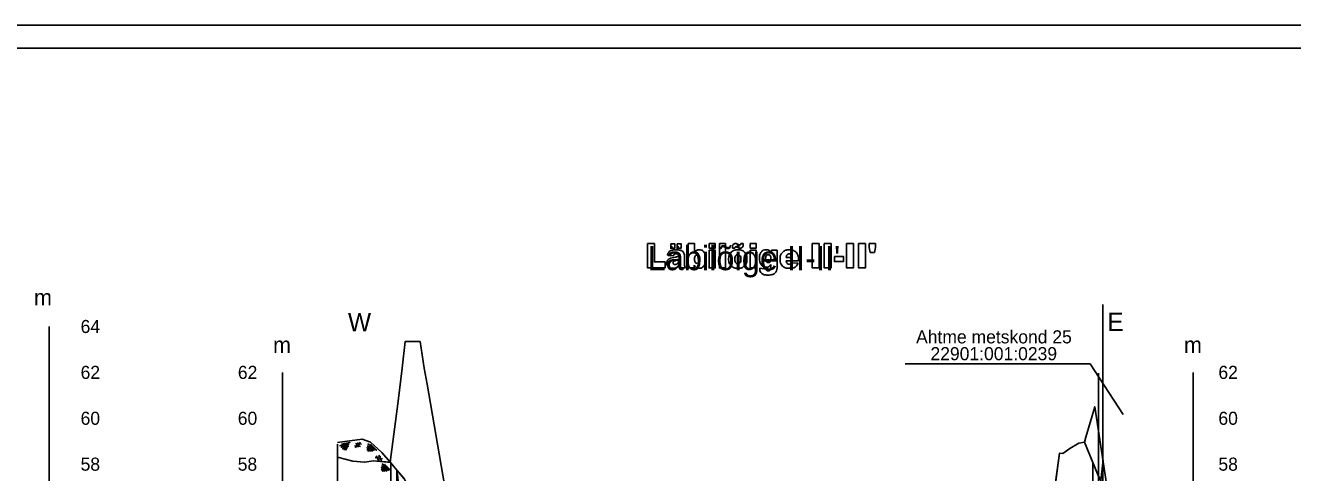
# Model space of a CAD drawing. Extents: x 700746 to 706058, y 6570320 to 6580460.
# Drawn here: x 704524 to 705075, y 6576554 to 6576749 of the extents above; entities that cross this region are included whole.
import ezdxf

# ---------------------------------------------------------------- set-up
doc = ezdxf.new("R2010")
doc.units = 0
for name, color, linetype in [('ABIJOONIS', 7, 'Continuous'), ('Default', 7, 'Continuous'), ('illumineerimisjooned', 7, 'Continuous'), ('kataster', 7, 'Continuous'), ('Kataster tekst', 7, 'Continuous'), ('Lõige', 7, 'Continuous'), ('Maapind', 7, 'Continuous'), ('mõõtpost parem', 7, 'Continuous'), ('mõõtpost vasak', 7, 'Continuous'), ('PIIR', 7, 'Continuous'), ('Plokid', 7, 'Continuous'), ('Täide', 7, 'Continuous'), ('vahekiht', 7, 'Continuous'), ('VORMISTUS', 7, 'Continuous')]:
    doc.layers.add(name, color=color, linetype=linetype)

msp = doc.modelspace()

# ---------------------------------------------------------------- linework, layer by layer
at = {"layer": 'ABIJOONIS'}
msp.add_lwpolyline([(703946.83, 6576748.7), (705626.83, 6576748.7), (705626.83, 6575528.7), (703946.83, 6575528.7), (703946.83, 6576748.7)], dxfattribs=at)
at = {"layer": 'Default'}
for points in [[(704961.74, 6576475.94), (704973.67, 6576562.25), (704975.21, 6576562.09), (704978.25, 6576564.24), (704982.18, 6576566.64), (704984.6, 6576567.05), (704990.26, 6576553.3)], [(704659.44, 6576560.54), (704666.09, 6576558.81), (704671.23, 6576558.28), (704675.15, 6576558.98), (704682.32, 6576558.4), (704688.39, 6576551.15)]]:
    msp.add_lwpolyline(points, dxfattribs=at)
at = {"layer": 'illumineerimisjooned'}
for p, q in [((704990.62, 6576567.06), (704990.62, 6576597.06)), ((704990.61, 6576279.37), (704990.61, 6576567.03))]:
    msp.add_line(p, q, dxfattribs=at)
at = {"layer": 'kataster'}
msp.add_line((704992.61, 6576597.09), (704992.61, 6576627.09), dxfattribs=at)
msp.add_lwpolyline([(704906.57, 6576601.26), (704986.99, 6576601.26), (705001.48, 6576579.09)], dxfattribs=at)
at = {"layer": 'Lõige'}
for points in [[(704794.38, 6576653.6), (704797.35, 6576653.6), (704797.35, 6576645.61), (704801.98, 6576645.61), (704801.98, 6576643), (704794.38, 6576643), (704794.38, 6576653.6)], [(704804.57, 6576653.46), (704806.27, 6576653.46), (704806.27, 6576651.65), (704804.57, 6576651.65), (704804.57, 6576653.46)], [(704807.34, 6576653.46), (704809.06, 6576653.46), (704809.06, 6576651.65), (704807.34, 6576651.65), (704807.34, 6576653.46)], [(704812.13, 6576653.6), (704814.82, 6576653.6), (704814.82, 6576649.93)], [(704814.62, 6576644.14), (704814.62, 6576643), (704812.13, 6576643), (704812.13, 6576653.6)], [(704821.17, 6576653.6), (704823.84, 6576653.6), (704823.84, 6576651.6), (704821.17, 6576651.6), (704821.17, 6576653.6)], [(704825.63, 6576653.6), (704828.3, 6576653.6), (704828.3, 6576643), (704825.63, 6576643), (704825.63, 6576653.6)], [(704832.35, 6576651.62), (704831.32, 6576651.62)], [(704835, 6576653.61), (704836.03, 6576653.61)], [(704839.06, 6576653.6), (704841.73, 6576653.6), (704841.73, 6576651.6), (704839.06, 6576651.6), (704839.06, 6576653.6)], [(704866.11, 6576653.6), (704869.08, 6576653.6), (704869.08, 6576643), (704866.11, 6576643), (704866.11, 6576653.6)], [(704871.33, 6576653.6), (704874.3, 6576653.6), (704874.3, 6576643), (704871.33, 6576643), (704871.33, 6576653.6)], [(704881.02, 6576653.6), (704884, 6576653.6), (704884, 6576643), (704881.02, 6576643), (704881.02, 6576653.6)], [(704886.24, 6576653.6), (704889.22, 6576653.6), (704889.22, 6576643), (704886.24, 6576643), (704886.24, 6576653.6)], [(704890.92, 6576653.6), (704893.58, 6576653.6), (704893.58, 6576651.85), (704893.16, 6576649.71), (704891.35, 6576649.71), (704890.92, 6576651.85), (704890.92, 6576653.6)], [(704805.6, 6576648.19), (704803.05, 6576648.48)], [(704807.9, 6576646.18), (704807.9, 6576646.65)], [(704810.5, 6576648.03), (704810.5, 6576644.64)], [(704821.17, 6576650.69), (704823.84, 6576650.69), (704823.84, 6576643), (704821.17, 6576643), (704821.17, 6576650.69)], [(704839.06, 6576650.69), (704841.73, 6576650.69), (704841.73, 6576643), (704839.06, 6576643), (704839.06, 6576650.69)], [(704848.27, 6576650.69), (704850.77, 6576650.69), (704850.77, 6576643.43), (704850.78, 6576643.09)], [(704848.27, 6576649.55), (704848.27, 6576650.69)], [(704860.11, 6576646.11), (704854.77, 6576646.11)], [(704854.78, 6576647.52), (704857.39, 6576647.52)], [(704860.11, 6576646.45), (704860.11, 6576646.11)], [(704875.74, 6576648), (704879.63, 6576648), (704879.63, 6576645.73), (704875.74, 6576645.73), (704875.74, 6576648)], [(704810.84, 6576643), (704808.34, 6576643)], [(704843.32, 6576642.83), (704845.9, 6576642.5)], [(704848.08, 6576643.26), (704848.08, 6576644.42)], [(704857.34, 6576645.26), (704859.96, 6576644.99)]]:
    msp.add_lwpolyline(points, dxfattribs=at)
for points in [[(704831.32, 6576651.62), (704831.31, 6576651.8), (704831.31, 6576651.93), (704831.31, 6576652.7), (704831.7, 6576653.16), (704832.09, 6576653.61), (704832.62, 6576653.61), (704832.85, 6576653.61), (704833.05, 6576653.56), (704833.25, 6576653.5), (704833.8, 6576653.24), (704834.34, 6576652.99), (704834.59, 6576652.99), (704834.77, 6576652.99), (704834.88, 6576653.12), (704834.98, 6576653.26), (704835, 6576653.61)], [(704836.03, 6576653.61), (704836.04, 6576653.43), (704836.04, 6576653.29), (704836.04, 6576652.49), (704835.67, 6576652.04), (704835.31, 6576651.6), (704834.73, 6576651.6), (704834.31, 6576651.6), (704833.46, 6576651.99), (704832.95, 6576652.22), (704832.75, 6576652.22), (704832.56, 6576652.22), (704832.46, 6576652.09), (704832.35, 6576651.96), (704832.35, 6576651.62)], [(704808.34, 6576643), (704808.19, 6576643.3), (704808.14, 6576643.45), (704808.09, 6576643.61), (704808.05, 6576643.94), (704807.53, 6576643.39), (704807.01, 6576643.15), (704806.3, 6576642.83), (704805.37, 6576642.83), (704804.12, 6576642.83), (704803.48, 6576643.47), (704802.83, 6576644.1), (704802.83, 6576645.03), (704802.83, 6576645.91), (704803.3, 6576646.47), (704803.76, 6576647.03), (704805.01, 6576647.31), (704806.51, 6576647.64), (704806.96, 6576647.77), (704807.4, 6576647.91), (704807.9, 6576648.12), (704807.9, 6576648.67), (704807.7, 6576648.89), (704807.49, 6576649.1), (704806.99, 6576649.1), (704806.33, 6576649.1), (704806.01, 6576648.87), (704805.75, 6576648.69), (704805.6, 6576648.19)], [(704803.05, 6576648.48), (704803.19, 6576649.22), (704803.46, 6576649.65), (704803.73, 6576650.07), (704804.24, 6576650.39), (704804.61, 6576650.61), (704805.25, 6576650.74), (704805.89, 6576650.86), (704806.64, 6576650.86), (704807.83, 6576650.86), (704808.56, 6576650.71), (704809.29, 6576650.56), (704809.77, 6576650.09), (704810.11, 6576649.77), (704810.31, 6576649.17), (704810.5, 6576648.57), (704810.5, 6576648.03)], [(704807.9, 6576646.65), (704807.35, 6576646.43), (704806.75, 6576646.26), (704805.94, 6576646.02), (704805.73, 6576645.79), (704805.5, 6576645.55), (704805.5, 6576645.25), (704805.5, 6576644.9), (704805.72, 6576644.68), (704805.94, 6576644.46), (704806.37, 6576644.46), (704806.81, 6576644.46), (704807.2, 6576644.7), (704807.58, 6576644.94), (704807.74, 6576645.28), (704807.9, 6576645.63), (704807.9, 6576646.18)], [(704814.82, 6576649.93), (704815.22, 6576650.39), (704815.73, 6576650.63), (704816.23, 6576650.86), (704816.85, 6576650.86), (704818.12, 6576650.86), (704818.95, 6576649.85), (704819.78, 6576648.84), (704819.78, 6576646.95), (704819.78, 6576645.69), (704819.4, 6576644.74), (704819.02, 6576643.78), (704818.35, 6576643.3), (704817.68, 6576642.83), (704816.86, 6576642.83), (704816.16, 6576642.83), (704815.58, 6576643.16), (704815.14, 6576643.42), (704814.62, 6576644.14)], [(704814.8, 6576646.86), (704814.8, 6576645.87), (704815.14, 6576645.43), (704815.47, 6576644.98), (704815.99, 6576644.98), (704816.46, 6576644.98), (704816.79, 6576645.42), (704817.11, 6576645.86), (704817.11, 6576646.89), (704817.11, 6576647.8), (704816.79, 6576648.23), (704816.48, 6576648.66), (704816.03, 6576648.66), (704815.48, 6576648.66), (704815.14, 6576648.21), (704814.8, 6576647.77), (704814.8, 6576646.86)], [(704829.69, 6576646.82), (704829.69, 6576648.58), (704830.76, 6576649.72), (704831.83, 6576650.86), (704833.66, 6576650.86), (704835.74, 6576650.86), (704836.81, 6576649.52), (704837.67, 6576648.44), (704837.67, 6576646.87), (704837.67, 6576645.09), (704836.6, 6576643.96), (704835.54, 6576642.83), (704833.66, 6576642.83), (704831.99, 6576642.83), (704830.95, 6576643.77), (704829.69, 6576644.93), (704829.69, 6576646.82)], [(704832.36, 6576646.83), (704832.36, 6576645.8), (704832.73, 6576645.31), (704833.11, 6576644.82), (704833.68, 6576644.82), (704834.25, 6576644.82), (704834.62, 6576645.3), (704834.99, 6576645.79), (704834.99, 6576646.86), (704834.99, 6576647.85), (704834.62, 6576648.34), (704834.24, 6576648.83), (704833.69, 6576648.83), (704833.11, 6576648.83), (704832.73, 6576648.33), (704832.36, 6576647.84), (704832.36, 6576646.83)], [(704848.08, 6576644.42), (704847.69, 6576643.9), (704847.3, 6576643.67), (704846.68, 6576643.31), (704845.97, 6576643.31), (704844.58, 6576643.31), (704843.72, 6576644.66), (704843.11, 6576645.61), (704843.11, 6576647.18), (704843.11, 6576648.98), (704843.9, 6576649.92), (704844.68, 6576650.86), (704845.95, 6576650.86), (704846.76, 6576650.86), (704847.29, 6576650.56), (704847.81, 6576650.25), (704848.27, 6576649.55)], [(704845.77, 6576646.96), (704845.77, 6576646.12), (704846.09, 6576645.72), (704846.41, 6576645.32), (704846.93, 6576645.32), (704847.43, 6576645.32), (704847.76, 6576645.74), (704848.1, 6576646.15), (704848.1, 6576646.99), (704848.1, 6576647.83), (704847.75, 6576648.28), (704847.4, 6576648.73), (704846.89, 6576648.73), (704846.38, 6576648.73), (704846.07, 6576648.32), (704845.77, 6576647.91), (704845.77, 6576646.96)], [(704859.96, 6576644.99), (704859.36, 6576643.84), (704858.51, 6576643.33), (704857.66, 6576642.83), (704856.06, 6576642.83), (704854.68, 6576642.83), (704853.89, 6576643.26), (704853.1, 6576643.69), (704852.58, 6576644.63), (704852.05, 6576645.56), (704852.05, 6576646.83), (704852.05, 6576648.63), (704853.1, 6576649.74), (704854.14, 6576650.86), (704855.98, 6576650.86), (704857.48, 6576650.86), (704858.34, 6576650.36), (704859.21, 6576649.86), (704859.66, 6576648.91), (704860.11, 6576647.97), (704860.11, 6576646.45)], [(704854.77, 6576646.11), (704854.84, 6576645.4), (704855.12, 6576645.05), (704855.5, 6576644.55), (704856.13, 6576644.55), (704856.52, 6576644.55), (704856.87, 6576644.77), (704857.09, 6576644.91), (704857.34, 6576645.26)], [(704857.39, 6576647.52), (704857.32, 6576648.38), (704856.98, 6576648.75), (704856.64, 6576649.11), (704856.1, 6576649.11), (704855.46, 6576649.11), (704855.08, 6576648.56), (704854.84, 6576648.21), (704854.78, 6576647.52)], [(704810.5, 6576644.64), (704810.5, 6576644.1), (704810.57, 6576643.79), (704810.63, 6576643.48), (704810.84, 6576643)], [(704850.78, 6576643.09), (704850.78, 6576642.37), (704850.5, 6576641.72), (704850.22, 6576641.06), (704849.76, 6576640.66), (704849.3, 6576640.25), (704848.59, 6576640.07), (704847.88, 6576639.89), (704846.96, 6576639.89), (704844.87, 6576639.89), (704844.09, 6576640.58), (704843.3, 6576641.28), (704843.3, 6576642.44), (704843.3, 6576642.58), (704843.32, 6576642.83)], [(704845.9, 6576642.5), (704846, 6576642.11), (704846.2, 6576641.96), (704846.49, 6576641.74), (704846.94, 6576641.74), (704847.51, 6576641.74), (704847.8, 6576642.08), (704848.08, 6576642.41), (704848.08, 6576643.26)]]:
    msp.add_open_spline(points, degree=3, dxfattribs=at)
at = {"layer": 'Maapind'}
for points in [[(704659.44, 6576566.92), (704670.15, 6576568.37), (704673.78, 6576567.02), (704678.75, 6576562.54), (704682.32, 6576558.41), (704685.84, 6576584.98), (704687.55, 6576599.37), (704688.84, 6576610.87), (704695.36, 6576610.87), (704697.17, 6576599.37)], [(704984.6, 6576567.03), (704985.12, 6576569.28), (704989.01, 6576582.46), (704994.13, 6576548.92), (704995.01, 6576543.28), (704999.01, 6576542.12), (705007.83, 6576537.5)], [(704659.44, 6576566.92), (704659.44, 6576566.92)]]:
    msp.add_lwpolyline(points, dxfattribs=at)
at = {"layer": 'mõõtpost parem'}
for p, q in [((704533.89, 6576237.47), (704533.89, 6576617.47)), ((705031.91, 6576237.47), (705031.91, 6576597.47))]:
    msp.add_line(p, q, dxfattribs=at)
at = {"layer": 'mõõtpost vasak'}
msp.add_line((704635.44, 6576237.47), (704635.44, 6576597.47), dxfattribs=at)
at = {"layer": 'PIIR'}
for p, q in [((704992.61, 6576279.37), (704992.61, 6576597.09)), ((704992.61, 6576555.88), (704992.61, 6576558.88)), ((704684.59, 6576300.19), (704685.24, 6576555.15))]:
    msp.add_line(p, q, dxfattribs=at)
at = {"layer": 'Plokid'}
for p, q in [((704682.59, 6576299.82), (704682.59, 6576558.2)), ((704988.61, 6576279.37), (704988.23, 6576558.24))]:
    msp.add_line(p, q, dxfattribs=at)
for points in [[(704947.22, 6576419.7), (704947.91, 6576416.89), (704948.82, 6576417.12), (704951.23, 6576420.75), (704953.68, 6576423.89), (704957.31, 6576443.81), (704959.46, 6576457.05), (704961.74, 6576475.94), (704973.67, 6576562.25), (704975.21, 6576562.09), (704978.25, 6576564.24), (704982.18, 6576566.64), (704984.6, 6576567.05), (704988.23, 6576558.24)], [(704659.44, 6576560.54), (704666.09, 6576558.81), (704671.23, 6576558.28), (704675.15, 6576558.98), (704682.59, 6576558.2)]]:
    msp.add_lwpolyline(points, dxfattribs=at)
at = {"layer": 'Täide'}
for p, q in [((704672.04, 6576566.82), (704672.04, 6576566.82)), ((704978.25, 6576564.24), (704975.21, 6576562.09)), ((704984.6, 6576567.04), (704984.61, 6576567.03)), ((704984.61, 6576567.03), (704984.6, 6576567.03)), ((704666.09, 6576558.81), (704659.44, 6576560.54)), ((704659.44, 6576560.54), (704659.44, 6576300.8)), ((704680.42, 6576557.62), (704680.42, 6576557.62)), ((704682.32, 6576558.41), (704682.59, 6576558.2)), ((704688.39, 6576551.15), (704682.32, 6576558.4)), ((704682.59, 6576558.2), (704682.59, 6576558.08)), ((704682.59, 6576558.08), (704685.24, 6576554.92)), ((704685.24, 6576554.92), (704685.24, 6576555.15)), ((704685.24, 6576555.15), (704685.27, 6576554.88))]:
    msp.add_line(p, q, dxfattribs=at)
for points in [[(704697.17, 6576599.37), (704695.36, 6576610.87), (704688.84, 6576610.87), (704687.55, 6576599.37), (704685.84, 6576584.98), (704682.32, 6576558.41)], [(704714.22, 6576500.39), (704698.51, 6576592.3), (704697.17, 6576599.37)], [(704994.13, 6576548.92), (704989.01, 6576582.46), (704985.12, 6576569.28), (704984.6, 6576567.04)], [(704659.44, 6576566.21), (704659.44, 6576247.37), (704659.44, 6576239.37), (704659.44, 6576239.37)], [(704661.18, 6576566.22), (704664.84, 6576566.86), (704660.5, 6576565.42), (704664.28, 6576565.98), (704661.09, 6576564.83), (704664.19, 6576565.25), (704661.64, 6576564.21), (704663.68, 6576564.53), (704662.28, 6576563.84), (704663.47, 6576563.81)], [(704666.82, 6576565.42), (704667.61, 6576565.34), (704667.27, 6576564.57)], [(704668.41, 6576564.81), (704668.37, 6576565.12), (704668.43, 6576565.26), (704667.61, 6576565.34), (704668.09, 6576566.39), (704667.26, 6576566.5)], [(704668.31, 6576566.89), (704668.09, 6576566.39), (704668.93, 6576566.27), (704669.91, 6576566.13)], [(704669.3, 6576567.06), (704668.93, 6576566.27), (704668.43, 6576565.26), (704669.47, 6576565.15)], [(704673.72, 6576566.18), (704676.34, 6576563.55), (704672.67, 6576566.29), (704675.29, 6576563.5), (704672.52, 6576565.46), (704674.64, 6576563.17), (704672.33, 6576564.65), (704673.76, 6576563.17), (704672.39, 6576563.92), (704673.05, 6576562.93)], [(704984.6, 6576567.03), (704982.18, 6576566.63), (704978.25, 6576564.24)], [(704995.01, 6576543.28), (704990.26, 6576553.3), (704984.61, 6576567.03)], [(704984.61, 6576567.03), (704990.26, 6576553.3), (704995.01, 6576543.28)], [(704682.32, 6576558.4), (704675.15, 6576558.98), (704671.23, 6576558.28), (704666.09, 6576558.81)], [(704676.29, 6576561.1), (704676.67, 6576560.41), (704675.85, 6576560.25)], [(704676.7, 6576559.45), (704676.93, 6576559.66), (704677.07, 6576559.68), (704676.67, 6576560.41), (704677.8, 6576560.62), (704677.42, 6576561.36)], [(704679.05, 6576560), (704678.19, 6576559.86), (704677.07, 6576559.68), (704677.58, 6576558.78)], [(704678.34, 6576560.72), (704677.8, 6576560.62), (704678.19, 6576559.86), (704678.64, 6576558.97)], [(704679.92, 6576557.48), (704682.54, 6576554.85), (704678.87, 6576557.59), (704681.49, 6576554.81), (704678.72, 6576556.76), (704680.84, 6576554.47), (704678.53, 6576555.95), (704679.95, 6576554.47), (704678.59, 6576555.22), (704679.25, 6576554.23)], [(704975.21, 6576562.09), (704973.67, 6576562.25), (704962.4, 6576476.64), (704961.45, 6576470)], [(704685.27, 6576554.88), (704688.39, 6576551.16), (704688.99, 6576550.06)]]:
    msp.add_lwpolyline(points, dxfattribs=at)
at = {"layer": 'vahekiht'}
for points in [[(704992.67, 6576559.24), (704975.77, 6576413.58), (704928.84, 6576263.23)], [(704685.24, 6576555.15), (704702.09, 6576413.66), (704744.2, 6576290.69)]]:
    msp.add_lwpolyline(points, dxfattribs=at)
at = {"layer": 'VORMISTUS'}
msp.add_lwpolyline([(703986.83, 6575538.7), (705616.83, 6575538.7), (705616.83, 6576738.7), (703986.83, 6576738.7)], close=True, dxfattribs=at)

# ---------------------------------------------------------------- texts
at = {"layer": 'Kataster tekst'}
for s, p in [('Ahtme metskond 25', (704911.27, 6576610.1)), ('22901:001:0239', (704917.54, 6576602.77))]:
    msp.add_text(s, height=5.7, dxfattribs=at).set_placement(p)
at = {"layer": 'Lõige'}
msp.add_text("Läbilõige II-II'", height=10.6, dxfattribs=at).set_placement((704794.4, 6576641.99))
at = {"layer": 'mõõtpost parem'}
for s, height, p in [('m', 7, (704527.31, 6576626.64)), ('64', 5.7, (704547.59, 6576614.62)), ('W', 8, (704663.96, 6576615.41)), ('E', 8, (704994.49, 6576615.5)), ('m', 7, (704631.37, 6576605.94)), ('m', 7, (705027.88, 6576605.97)), ('62', 5.7, (704547.59, 6576594.62)), ('62', 5.7, (705042.87, 6576594.62)), ('62', 5.7, (705042.87, 6576594.62)), ('60', 5.7, (704547.59, 6576574.62)), ('60', 5.7, (705042.87, 6576574.62)), ('58', 5.7, (704547.59, 6576554.62)), ('58', 5.7, (705042.87, 6576554.62))]:
    msp.add_text(s, height=height, dxfattribs=at).set_placement(p)
at = {"layer": 'mõõtpost vasak'}
for s, p in [('62', (704616.05, 6576594.62)), ('62', (704616.05, 6576594.62)), ('60', (704616.01, 6576574.62)), ('58', (704615.98, 6576554.62))]:
    msp.add_text(s, height=5.7, dxfattribs=at).set_placement(p)

doc.saveas('drawing.dxf')
